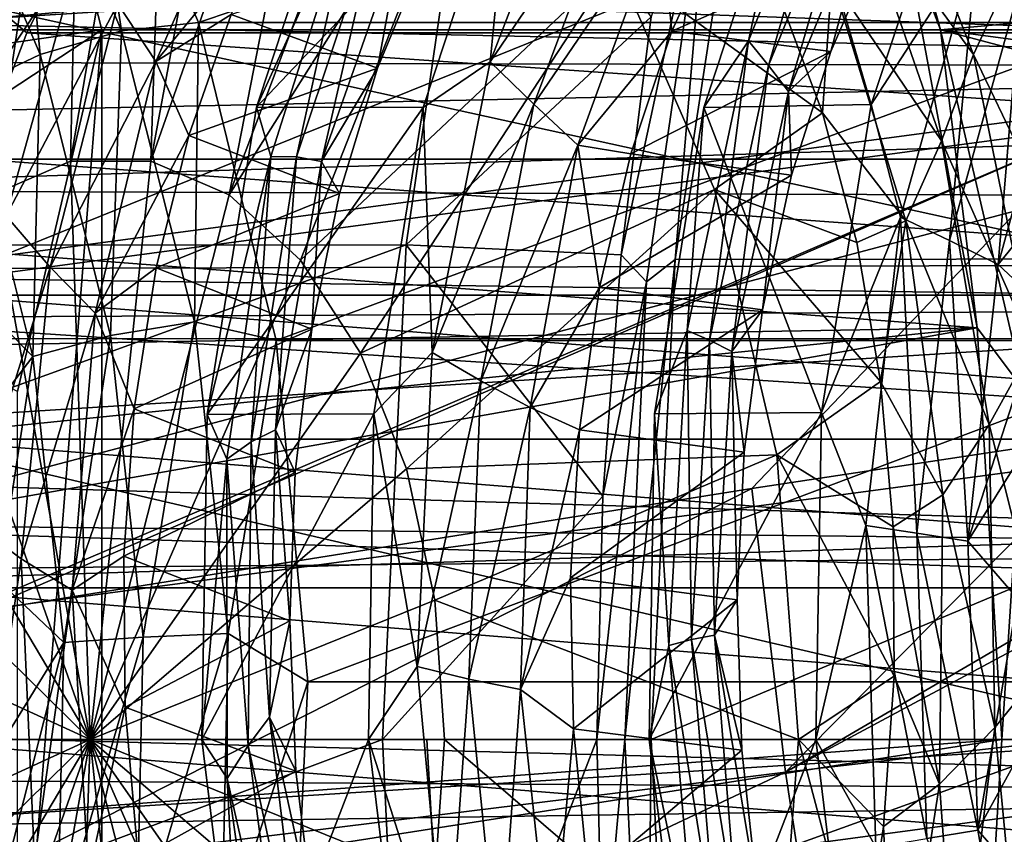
# Model space of a CAD drawing. Header units: metres. Extents: x -62 to 150, y -92 to 92.
# Tile 574 of 656: x 18.99 to 22.6, y 59.65 to 62.64. Entities that reach past the tile are written whole.
import ezdxf

# ---------------------------------------------------------------- set-up
doc = ezdxf.new("R2010")
doc.units = ezdxf.units.M
doc.layers.add('solid_500615', color=7, linetype='CONTINUOUS')

msp = doc.modelspace()

# ---------------------------------------------------------------- linework, layer by layer
at = {"layer": 'solid_500615'}
for points in [[(19.177277, 62.117226, 13.741909), (19.225077, 64.212509, 14.149183), (19.542767, 64.249992, 13.695474)], [(19.472183, 62.117226, 13.320738), (19.177277, 62.117226, 13.741909), (19.542767, 64.249992, 13.695474)], [(19.472183, 62.117226, 13.320738), (19.542767, 64.249992, 13.695474), (19.86055, 64.214958, 13.241632)], [(18.89094, 61.994179, 14.150842), (18.912897, 64.103149, 14.595021), (19.225077, 64.212509, 14.149183)], [(19.177277, 62.117226, 13.741909), (18.89094, 61.994179, 14.150842), (19.225077, 64.212509, 14.149183)], [(19.472183, 62.117226, 13.320738), (19.86055, 64.214958, 13.241632), (20.173004, 64.108009, 12.795403)], [(19.758522, 61.994179, 12.911805), (19.472183, 62.117226, 13.320738), (20.173004, 64.108009, 12.795403)], [(19.758522, 61.994179, 12.911805), (20.173004, 64.108009, 12.795403), (20.452385, 63.829739, 12.366918)], [(42.024872, 61.929775, 44.300327), (10.76731, 63.033997, 22.966919), (10.926191, 64.016174, 22.740013)], [(42.284065, 63.812038, 43.930161), (42.024872, 61.929775, 44.300327), (10.926191, 64.016174, 22.740013)], [(19.758522, 61.994179, 12.911805), (20.452385, 63.829739, 12.366918), (20.701626, 63.487499, 11.981755)], [(19.210102, 63.636803, 8.828825), (18.969398, 63.529488, 8.638835), (19.365173, 62.594551, 8.073608)], [(19.646204, 62.625, 8.206007), (19.210102, 63.636803, 8.828825), (19.365173, 62.594551, 8.073608)], [(22.650539, 63.636803, 11.237846), (19.210102, 63.636803, 8.828825), (19.646204, 62.625, 8.206007)], [(23.086641, 62.625, 10.615028), (22.650539, 63.636803, 11.237846), (19.646204, 62.625, 8.206007)], [(15.484206, 61.810089, 24.087603), (20.406731, 61.810539, 27.534321), (20.662537, 63.571693, 27.168991)], [(15.739965, 63.571117, 23.72234), (15.484206, 61.810089, 24.087603), (20.662537, 63.571693, 27.168991)], [(20.662537, 63.571693, 27.168991), (20.406731, 61.810539, 27.534321), (21.304684, 62.645023, 27.006844)], [(18.969398, 63.529488, 8.638835), (18.683605, 63.411381, 8.59411), (19.066137, 62.507732, 8.047797)], [(19.365173, 62.594551, 8.073608), (18.969398, 63.529488, 8.638835), (19.066137, 62.507732, 8.047797)], [(11.835641, 62.598076, 16.222441), (24.122921, 62.598076, 24.826088), (24.374046, 63.5, 24.467445)], [(11.835641, 62.598076, 16.222441), (24.374046, 63.5, 24.467445), (12.086765, 63.5, 15.863799)], [(25.146866, 62.598076, 25.54306), (14.907461, 62.598076, 18.373354), (15.158586, 63.5, 18.014709)], [(25.146866, 62.598076, 25.54306), (15.158586, 63.5, 18.014709), (25.397989, 63.5, 25.184418)], [(20.01965, 61.755241, 12.538877), (19.758522, 61.994179, 12.911805), (20.701626, 63.487499, 11.981755)], [(21.175362, 62.842384, 11.305188), (20.01965, 61.755241, 12.538877), (20.701626, 63.487499, 11.981755)], [(21.654131, 63.463017, 26.809755), (25.511473, 61.762527, 30.065945), (25.774124, 63.471504, 29.69084)], [(22.363955, 62.598076, 7.724377), (22.112831, 63.5, 8.083019), (22.229834, 62.948841, 7.480059)], [(32.352234, 63.5, 15.252728), (22.112831, 63.5, 8.083019), (22.363955, 62.598076, 7.724377)], [(32.352234, 63.5, 15.252728), (22.363955, 62.598076, 7.724377), (32.603359, 62.598076, 14.894085)], [(21.654131, 63.463017, 26.809755), (21.392727, 61.757359, 27.183079), (25.511473, 61.762527, 30.065945)], [(21.523792, 63.304401, 26.821552), (21.392727, 61.757359, 27.183079), (21.654131, 63.463017, 26.809755)], [(22.025181, 63.463249, 19.413937), (21.660551, 62.557743, 20.071886), (21.823347, 63.30196, 19.864399)], [(21.734756, 62.467857, 19.849339), (21.660551, 62.557743, 20.071886), (22.025181, 63.463249, 19.413937)], [(21.734756, 62.467857, 19.849339), (22.025181, 63.463249, 19.413937), (22.083937, 63.323097, 19.213087)], [(15.634498, 63.394974, -0.535297), (22.919708, 63.4202, 4.577025), (23.178478, 61.736481, 4.207464)], [(19.066137, 62.507732, 8.047797), (18.683605, 63.411381, 8.59411), (18.794968, 62.377785, 8.132691)], [(22.957664, 63.400894, 38.057533), (18.723331, 62.917351, 33.911201), (18.691965, 61.675907, 33.967552)], [(22.942907, 62.244789, 38.098579), (22.957664, 63.400894, 38.057533), (18.691965, 61.675907, 33.967552)], [(22.054703, 63.095562, 11.41334), (22.126364, 63.42218, 11.448872), (22.48448, 62.507416, 10.800224)], [(22.48448, 62.507416, 10.800224), (22.126364, 63.42218, 11.448872), (22.608965, 62.772873, 10.75173)], [(15.890152, 61.715458, -0.900375), (15.634498, 63.394974, -0.535297), (23.178478, 61.736481, 4.207464)], [(20.714958, 62.481373, 19.467216), (21.06757, 63.396523, 18.827129), (20.795679, 63.30196, 19.144817)], [(21.201393, 63.198895, 18.751961), (21.06757, 63.396523, 18.827129), (20.714958, 62.481373, 19.467216)], [(1.027154, 62.991951, -14.035892), (26.128759, 63.324261, 3.655372), (26.255186, 62.459953, 3.474771)], [(19.01778, 62.587234, 17.432545), (18.840628, 62.125, 17.685545), (18.146252, 63.320339, 17.670637)], [(19.228024, 63.005203, 17.132286), (19.01778, 62.587234, 17.432545), (18.146252, 63.320339, 17.670637)], [(20.186357, 63.304981, 18.714922), (19.859118, 62.314686, 19.315926), (20.795679, 63.30196, 19.144817)], [(20.220358, 63.110889, 18.561419), (19.859118, 62.314686, 19.315926), (20.186357, 63.304981, 18.714922)], [(19.859118, 62.314686, 19.315926), (20.469414, 62.313278, 19.744154), (20.795679, 63.30196, 19.144817)], [(20.714958, 62.481373, 19.467216), (20.795679, 63.30196, 19.144817), (20.469414, 62.313278, 19.744154)], [(21.523792, 63.304401, 26.821552), (21.304684, 62.645023, 27.006844), (21.194353, 61.774673, 27.164412)], [(21.28713, 61.675045, 27.159542), (21.523792, 63.304401, 26.821552), (21.194353, 61.774673, 27.164412)], [(21.28713, 61.675045, 27.159542), (21.392727, 61.757359, 27.183079), (21.523792, 63.304401, 26.821552)], [(21.823347, 63.30196, 19.864399), (21.497084, 62.313278, 20.463736), (22.110558, 62.325039, 20.88578)], [(21.660551, 62.557743, 20.071886), (21.497084, 62.313278, 20.463736), (21.823347, 63.30196, 19.864399)], [(21.734756, 62.467857, 19.849339), (22.083937, 63.323097, 19.213087), (21.807161, 62.372017, 19.629635)], [(22.083937, 63.323097, 19.213087), (22.139954, 63.17765, 19.016441), (21.807161, 62.372017, 19.629635)], [(21.823347, 63.30196, 19.864399), (22.110558, 62.325039, 20.88578), (22.43771, 63.310513, 20.285381)], [(22.499477, 62.924774, 20.342714), (22.43771, 63.310513, 20.285381), (22.110558, 62.325039, 20.88578)], [(19.351757, 62.693665, 17.988506), (19.489792, 62.482601, 17.913553), (19.831062, 63.256027, 17.290239)], [(19.831062, 63.256027, 17.290239), (19.489792, 62.482601, 17.913553), (19.954899, 63.04652, 17.230282)], [(21.201393, 63.198895, 18.751961), (20.714958, 62.481373, 19.467216), (20.874586, 62.325516, 19.354889)], [(21.201393, 63.198895, 18.751961), (20.874586, 62.325516, 19.354889), (21.338511, 63.007015, 18.671535)], [(21.807161, 62.372017, 19.629635), (22.139954, 63.17765, 19.016441), (21.962532, 62.519199, 19.249578)], [(22.139954, 63.17765, 19.016441), (22.140024, 62.926376, 18.920523), (21.962532, 62.519199, 19.249578)], [(20.220358, 63.110889, 18.561419), (19.911062, 62.133663, 19.140343), (19.859118, 62.314686, 19.315926)], [(20.005484, 62.133553, 18.879744), (19.911062, 62.133663, 19.140343), (20.220358, 63.110889, 18.561419)], [(20.005484, 62.133553, 18.879744), (20.220358, 63.110889, 18.561419), (20.311081, 63.047501, 18.305735)], [(22.054703, 63.095562, 11.41334), (22.367844, 62.191044, 10.82856), (21.966429, 62.786251, 11.402861)], [(22.054703, 63.095562, 11.41334), (22.48448, 62.507416, 10.800224), (22.367844, 62.191044, 10.82856)], [(13.598156, 63.065792, 1.501182), (13.797649, 62.1698, 1.216276), (22.229834, 62.948841, 7.480059)], [(19.175846, 63.056885, 5.739542), (17.899319, 62.39814, 5.819167), (17.725126, 63, 6.067938)], [(19.292135, 62.598076, 5.573465), (17.899319, 62.39814, 5.819167), (19.175846, 63.056885, 5.739542)], [(31.579416, 62.598076, 14.177112), (19.292135, 62.598076, 5.573465), (19.175846, 63.056885, 5.739542)], [(31.463127, 63.056885, 14.343189), (31.579416, 62.598076, 14.177112), (19.175846, 63.056885, 5.739542)], [(19.489792, 62.482601, 17.913553), (19.766294, 62.653477, 17.575674), (19.954899, 63.04652, 17.230282)], [(20.005484, 62.133553, 18.879744), (20.311081, 63.047501, 18.305735), (20.096857, 62.115971, 18.624222)], [(20.311081, 63.047501, 18.305735), (20.396297, 62.968189, 18.058657), (20.096857, 62.115971, 18.624222)], [(42.024872, 61.929775, 44.300327), (10.653118, 62.033115, 23.130001), (10.76731, 63.033997, 22.966919)], [(19.228024, 63.005203, 17.132286), (25.917212, 62.587234, 22.263577), (19.01778, 62.587234, 17.432545)], [(19.228024, 63.005203, 17.132286), (26.127455, 63.005203, 21.963318), (25.917212, 62.587234, 22.263577)], [(20.874586, 62.325516, 19.354889), (21.036444, 62.176308, 19.238861), (21.338511, 63.007015, 18.671535)], [(21.338511, 63.007015, 18.671535), (21.036444, 62.176308, 19.238861), (21.380268, 62.593128, 18.768431)], [(21.338511, 63.007015, 18.671535), (21.380268, 62.593128, 18.768431), (21.564419, 62.993748, 18.429396)], [(1.118353, 62.520523, -14.111381), (1.027154, 62.991951, -14.035892), (26.255186, 62.459953, 3.474771)], [(20.096857, 62.115971, 18.624222), (20.396297, 62.968189, 18.058657), (20.301939, 62.45816, 18.144861)], [(20.396297, 62.968189, 18.058657), (20.47493, 62.87236, 17.822233), (20.301939, 62.45816, 18.144861)], [(21.564419, 62.993748, 18.429396), (21.380268, 62.593128, 18.768431), (22.140024, 62.926376, 18.920523)], [(13.797649, 62.1698, 1.216276), (22.498478, 61.507359, 7.096397), (22.229834, 62.948841, 7.480059)], [(22.363955, 62.598076, 7.724377), (22.229834, 62.948841, 7.480059), (22.498478, 61.507359, 7.096397)], [(23.033047, 62.897034, 5.243299), (-0.210521, 62.896065, -11.03175), (-0.013981, 61.471279, -11.312437)], [(23.033047, 62.897034, 5.243299), (-0.013981, 61.471279, -11.312437), (23.147655, 62.188549, 5.079622)], [(19.221405, 62.920883, 18.051075), (18.989513, 62.864956, 18.299101), (18.838776, 62.344822, 18.5821)], [(18.942532, 61.916996, 18.585854), (19.221405, 62.920883, 18.051075), (18.838776, 62.344822, 18.5821)], [(19.351757, 62.693665, 17.988506), (19.221405, 62.920883, 18.051075), (18.942532, 61.916996, 18.585854)], [(21.380268, 62.593128, 18.768431), (21.962532, 62.519199, 19.249578), (22.140024, 62.926376, 18.920523)], [(22.218285, 61.912544, 20.881947), (22.499477, 62.924774, 20.342714), (22.110558, 62.325039, 20.88578)], [(22.397131, 61.826488, 20.736326), (22.499477, 62.924774, 20.342714), (22.218285, 61.912544, 20.881947)], [(22.397131, 61.826488, 20.736326), (22.662035, 62.786148, 20.220472), (22.499477, 62.924774, 20.342714)], [(19.766294, 62.653477, 17.575674), (20.301939, 62.45816, 18.144861), (20.47493, 62.87236, 17.822233)], [(21.175362, 62.842384, 11.305188), (20.240391, 61.414291, 12.223625), (20.01965, 61.755241, 12.538877)], [(21.175362, 62.842384, 11.305188), (21.536055, 62.013756, 10.790065), (20.240391, 61.414291, 12.223625)], [(21.932274, 62.293537, 11.282208), (21.536055, 62.013756, 10.790065), (21.175362, 62.842384, 11.305188)], [(21.771467, 62.725452, 11.587435), (21.932274, 62.293537, 11.282208), (21.175362, 62.842384, 11.305188)], [(21.966429, 62.786251, 11.402861), (21.932274, 62.293537, 11.282208), (21.771467, 62.725452, 11.587435)], [(21.966429, 62.786251, 11.402861), (22.237297, 61.899086, 10.8781), (21.932274, 62.293537, 11.282208)], [(22.367844, 62.191044, 10.82856), (22.237297, 61.899086, 10.8781), (21.966429, 62.786251, 11.402861)], [(22.575699, 61.73922, 20.591133), (22.662035, 62.786148, 20.220472), (22.397131, 61.826488, 20.736326)], [(22.575699, 61.73922, 20.591133), (22.824192, 62.646564, 20.098829), (22.662035, 62.786148, 20.220472)], [(22.48448, 62.507416, 10.800224), (22.608965, 62.772873, 10.75173), (22.848761, 61.751179, 10.281611)], [(19.351757, 62.693665, 17.988506), (18.942532, 61.916996, 18.585854), (19.102846, 61.729607, 18.480188)], [(19.351757, 62.693665, 17.988506), (19.102846, 61.729607, 18.480188), (19.489792, 62.482601, 17.913553)], [(19.489792, 62.482601, 17.913553), (19.610586, 62.210693, 17.874088), (19.766294, 62.653477, 17.575674)], [(19.766294, 62.653477, 17.575674), (19.610586, 62.210693, 17.874088), (20.301939, 62.45816, 18.144861)], [(20.406731, 61.810539, 27.534321), (21.194353, 61.774673, 27.164412), (21.304684, 62.645023, 27.006844)], [(22.575699, 61.73922, 20.591133), (22.849808, 62.078213, 20.243189), (22.824192, 62.646564, 20.098829)], [(19.631699, 61.529514, 7.692973), (19.646204, 62.625, 8.206007), (19.365173, 62.594551, 8.073608)], [(19.930748, 61.46064, 7.799636), (19.646204, 62.625, 8.206007), (19.631699, 61.529514, 7.692973)], [(19.930748, 61.46064, 7.799636), (23.086641, 62.625, 10.615028), (19.646204, 62.625, 8.206007)], [(23.371185, 61.46064, 10.208657), (23.086641, 62.625, 10.615028), (19.930748, 61.46064, 7.799636)], [(11.835641, 62.598076, 16.222441), (24.122921, 57.401924, 24.826088), (24.122921, 62.598076, 24.826088)], [(11.835641, 62.598076, 16.222441), (11.835641, 57.401924, 16.222441), (24.122921, 57.401924, 24.826088)], [(25.146866, 62.598076, 25.54306), (15.215359, 61.276344, 18.588945), (14.907461, 62.598076, 18.373354)], [(25.146866, 62.598076, 25.54306), (15.317038, 60, 18.660141), (15.215359, 61.276344, 18.588945)], [(24.838905, 61.275951, 25.327425), (15.317038, 60, 18.660141), (25.146866, 62.598076, 25.54306)], [(19.292135, 62.598076, 5.573465), (18.033201, 61.768787, 5.627962), (17.899319, 62.39814, 5.819167)], [(18.983913, 61.274479, 5.357646), (18.033201, 61.768787, 5.627962), (19.292135, 62.598076, 5.573465)], [(19.01778, 62.587234, 17.432545), (25.740059, 62.125, 22.516577), (18.840628, 62.125, 17.685545)], [(18.983913, 61.274479, 5.357646), (19.292135, 62.598076, 5.573465), (18.983959, 58.725224, 5.357678)], [(18.983959, 58.725224, 5.357678), (19.292135, 62.598076, 5.573465), (19.292135, 57.401924, 5.573465)], [(19.01778, 62.587234, 17.432545), (25.917212, 62.587234, 22.263577), (25.740059, 62.125, 22.516577)], [(19.323744, 61.478333, 7.679899), (19.365173, 62.594551, 8.073608), (19.066137, 62.507732, 8.047797)], [(31.579416, 62.598076, 14.177112), (31.579416, 57.401924, 14.177112), (19.292135, 57.401924, 5.573465)], [(31.579416, 62.598076, 14.177112), (19.292135, 57.401924, 5.573465), (19.292135, 62.598076, 5.573465)], [(19.631699, 61.529514, 7.692973), (19.365173, 62.594551, 8.073608), (19.323744, 61.478333, 7.679899)], [(21.036444, 62.176308, 19.238861), (21.229563, 62.143902, 19.059698), (21.380268, 62.593128, 18.768431)], [(21.380268, 62.593128, 18.768431), (21.229563, 62.143902, 19.059698), (21.962532, 62.519199, 19.249578)], [(22.671825, 61.276516, 7.93995), (22.363955, 62.598076, 7.724377), (22.498478, 61.507359, 7.096397)], [(32.193783, 60, 14.607296), (22.363955, 62.598076, 7.724377), (22.671825, 61.276516, 7.93995)], [(32.295418, 61.276066, 14.678462), (22.363955, 62.598076, 7.724377), (32.193783, 60, 14.607296)], [(32.603359, 62.598076, 14.894085), (22.363955, 62.598076, 7.724377), (32.295418, 61.276066, 14.678462)], [(21.660551, 62.557743, 20.071886), (21.436068, 61.4967, 20.529682), (21.497084, 62.313278, 20.463736)], [(21.518587, 61.461739, 20.29563), (21.436068, 61.4967, 20.529682), (21.660551, 62.557743, 20.071886)], [(21.518587, 61.461739, 20.29563), (21.660551, 62.557743, 20.071886), (21.734756, 62.467857, 19.849339)], [(1.211492, 61.928139, -14.188582), (1.118353, 62.520523, -14.111381), (26.255186, 62.459953, 3.474771)], [(19.039225, 61.40173, 7.783856), (19.066137, 62.507732, 8.047797), (18.794968, 62.377785, 8.132691)], [(19.323744, 61.478333, 7.679899), (19.066137, 62.507732, 8.047797), (19.039225, 61.40173, 7.783856)], [(21.229563, 62.143902, 19.059698), (21.818718, 62.06538, 19.530539), (21.962532, 62.519199, 19.249578)], [(21.807161, 62.372017, 19.629635), (21.962532, 62.519199, 19.249578), (21.818718, 62.06538, 19.530539)], [(22.367844, 62.191044, 10.82856), (22.48448, 62.507416, 10.800224), (22.701347, 61.440166, 10.353305)], [(22.701347, 61.440166, 10.353305), (22.48448, 62.507416, 10.800224), (22.848761, 61.751179, 10.281611)], [(1.211492, 61.928139, -14.188582), (26.255186, 62.459953, 3.474771), (26.346178, 61.582062, 3.344782)], [(19.102846, 61.729607, 18.480188), (19.268188, 61.560974, 18.365965), (19.489792, 62.482601, 17.913553)], [(19.489792, 62.482601, 17.913553), (19.268188, 61.560974, 18.365965), (19.610586, 62.210693, 17.874088)], [(20.502708, 61.416843, 19.906847), (20.714958, 62.481373, 19.467216), (20.469414, 62.313278, 19.744154)], [(20.874586, 62.325516, 19.354889), (20.714958, 62.481373, 19.467216), (20.502708, 61.416843, 19.906847)], [(21.518587, 61.461739, 20.29563), (21.734756, 62.467857, 19.849339), (21.600248, 61.420631, 20.063059)], [(21.734756, 62.467857, 19.849339), (21.807161, 62.372017, 19.629635), (21.600248, 61.420631, 20.063059)], [(19.610586, 62.210693, 17.874088), (20.16313, 61.998451, 18.418674), (20.301939, 62.45816, 18.144861)], [(20.096857, 62.115971, 18.624222), (20.301939, 62.45816, 18.144861), (20.16313, 61.998451, 18.418674)], [(19.039225, 61.40173, 7.783856), (18.794968, 62.377785, 8.132691), (18.741411, 61.701771, 8.103427)], [(21.600248, 61.420631, 20.063059), (21.807161, 62.372017, 19.629635), (21.711901, 61.573318, 19.758661)], [(21.807161, 62.372017, 19.629635), (21.818718, 62.06538, 19.530539), (21.711901, 61.573318, 19.758661)], [(20.874586, 62.325516, 19.354889), (20.502708, 61.416843, 19.906847), (20.681206, 61.312763, 19.767265)], [(20.874586, 62.325516, 19.354889), (20.681206, 61.312763, 19.767265), (21.036444, 62.176308, 19.238861)], [(21.497084, 62.313278, 20.463736), (21.928078, 61.196751, 21.280659), (22.110558, 62.325039, 20.88578)], [(22.218285, 61.912544, 20.881947), (22.110558, 62.325039, 20.88578), (21.928078, 61.196751, 21.280659)], [(19.859118, 62.314686, 19.315926), (19.678526, 61.189747, 19.707609), (20.469414, 62.313278, 19.744154)], [(19.911062, 62.133663, 19.140343), (19.678526, 61.189747, 19.707609), (19.859118, 62.314686, 19.315926)], [(19.678526, 61.189747, 19.707609), (20.289351, 61.19191, 20.134665), (20.469414, 62.313278, 19.744154)], [(20.502708, 61.416843, 19.906847), (20.469414, 62.313278, 19.744154), (20.289351, 61.19191, 20.134665)], [(21.497084, 62.313278, 20.463736), (21.317019, 61.19191, 20.854246), (21.928078, 61.196751, 21.280659)], [(21.436068, 61.4967, 20.529682), (21.317019, 61.19191, 20.854246), (21.497084, 62.313278, 20.463736)], [(21.932274, 62.293537, 11.282208), (22.057631, 61.819153, 11.027609), (21.536055, 62.013756, 10.790065)], [(22.237297, 61.899086, 10.8781), (22.057631, 61.819153, 11.027609), (21.932274, 62.293537, 11.282208)], [(22.942907, 62.244789, 38.098579), (18.691965, 61.675907, 33.967552), (18.752024, 60.453541, 33.917725)], [(22.942907, 62.244789, 38.098579), (18.752024, 60.453541, 33.917725), (18.836836, 60.467514, 34.000607)], [(21.672863, 60.919056, 36.744633), (22.942907, 62.244789, 38.098579), (18.836836, 60.467514, 34.000607)], [(21.672863, 60.919056, 36.744633), (23.021919, 61.123138, 38.031475), (22.942907, 62.244789, 38.098579)], [(19.268188, 61.560974, 18.365965), (19.49136, 61.726475, 18.120398), (19.610586, 62.210693, 17.874088)], [(19.610586, 62.210693, 17.874088), (19.49136, 61.726475, 18.120398), (20.16313, 61.998451, 18.418674)], [(23.147655, 62.188549, 5.079622), (-0.013981, 61.471279, -11.312437), (23.230026, 61.466572, 4.961983)], [(20.681206, 61.312763, 19.767265), (20.86084, 61.215687, 19.625578), (21.036444, 62.176308, 19.238861)], [(21.036444, 62.176308, 19.238861), (20.86084, 61.215687, 19.625578), (21.115797, 61.654491, 19.298208)], [(21.036444, 62.176308, 19.238861), (21.115797, 61.654491, 19.298208), (21.229563, 62.143902, 19.059698)], [(22.367844, 62.191044, 10.82856), (22.542139, 61.152569, 10.44207), (22.237297, 61.899086, 10.8781)], [(22.367844, 62.191044, 10.82856), (22.701347, 61.440166, 10.353305), (22.542139, 61.152569, 10.44207)], [(13.797649, 62.1698, 1.216276), (13.914419, 61.360123, 1.049511), (22.498478, 61.507359, 7.096397)], [(21.229563, 62.143902, 19.059698), (21.115797, 61.654491, 19.298208), (21.818718, 62.06538, 19.530539)], [(18.840628, 62.125, 17.685545), (25.599028, 61.626404, 22.717991), (18.699596, 61.626404, 17.886957)], [(18.840628, 62.125, 17.685545), (25.740059, 62.125, 22.516577), (25.599028, 61.626404, 22.717991)], [(19.177277, 62.117226, 13.741909), (19.250072, 60, 13.479048), (18.89094, 61.994179, 14.150842)], [(19.472183, 62.117226, 13.320738), (19.250072, 60, 13.479048), (19.177277, 62.117226, 13.741909)], [(19.758522, 61.994179, 12.911805), (19.250072, 60, 13.479048), (19.472183, 62.117226, 13.320738)], [(19.911062, 62.133663, 19.140343), (19.750299, 61.026684, 19.507139), (19.678526, 61.189747, 19.707609)], [(19.839827, 61.089161, 19.253895), (19.750299, 61.026684, 19.507139), (19.911062, 62.133663, 19.140343)], [(19.839827, 61.089161, 19.253895), (19.911062, 62.133663, 19.140343), (20.005484, 62.133553, 18.879744)], [(19.839827, 61.089161, 19.253895), (20.005484, 62.133553, 18.879744), (19.928841, 61.133732, 19.002092)], [(20.005484, 62.133553, 18.879744), (20.096857, 62.115971, 18.624222), (19.928841, 61.133732, 19.002092)], [(19.928841, 61.133732, 19.002092), (20.096857, 62.115971, 18.624222), (20.061729, 61.50174, 18.639059)], [(20.096857, 62.115971, 18.624222), (20.16313, 61.998451, 18.418674), (20.061729, 61.50174, 18.639059)], [(21.115797, 61.654491, 19.298208), (21.711901, 61.573318, 19.758661), (21.818718, 62.06538, 19.530539)], [(22.575699, 61.73922, 20.591133), (22.741425, 61.584049, 20.473997), (22.849808, 62.078213, 20.243189)], [(10.58432, 61.019703, 23.228254), (10.653118, 62.033115, 23.130001), (41.937759, 60, 44.424736)], [(42.024872, 61.929775, 44.300327), (41.937759, 60, 44.424736), (10.653118, 62.033115, 23.130001)], [(18.89094, 61.994179, 14.150842), (19.250072, 60, 13.479048), (18.629812, 61.755241, 14.523771)], [(20.01965, 61.755241, 12.538877), (19.250072, 60, 13.479048), (19.758522, 61.994179, 12.911805)], [(19.49136, 61.726475, 18.120398), (20.061729, 61.50174, 18.639059), (20.16313, 61.998451, 18.418674)], [(21.536055, 62.013756, 10.790065), (20.407917, 60.99115, 11.984372), (20.240391, 61.414291, 12.223625)], [(21.536055, 62.013756, 10.790065), (21.765265, 61.042652, 10.46272), (20.407917, 60.99115, 11.984372)], [(22.14456, 61.311089, 10.827889), (21.765265, 61.042652, 10.46272), (21.536055, 62.013756, 10.790065)], [(22.057631, 61.819153, 11.027609), (22.14456, 61.311089, 10.827889), (21.536055, 62.013756, 10.790065)], [(1.267679, 61.463989, -14.236008), (1.211492, 61.928139, -14.188582), (26.346178, 61.582062, 3.344782)], [(19.102846, 61.729607, 18.480188), (18.942532, 61.916996, 18.585854), (18.814194, 60.797707, 18.905645)], [(22.09021, 60.78326, 21.202503), (22.218285, 61.912544, 20.881947), (21.928078, 61.196751, 21.280659)], [(22.237297, 61.899086, 10.8781), (22.14456, 61.311089, 10.827889), (22.057631, 61.819153, 11.027609)], [(22.277315, 60.755226, 21.044975), (22.218285, 61.912544, 20.881947), (22.09021, 60.78326, 21.202503)], [(22.237297, 61.899086, 10.8781), (22.372688, 60.895229, 10.546823), (22.14456, 61.311089, 10.827889)], [(22.277315, 60.755226, 21.044975), (22.397131, 61.826488, 20.736326), (22.218285, 61.912544, 20.881947)], [(22.542139, 61.152569, 10.44207), (22.372688, 60.895229, 10.546823), (22.237297, 61.899086, 10.8781)], [(15.398188, 60, 24.210449), (20.320679, 60, 27.657215), (20.406731, 61.810539, 27.534321)], [(15.484206, 61.810089, 24.087603), (15.398188, 60, 24.210449), (20.406731, 61.810539, 27.534321)], [(20.406731, 61.810539, 27.534321), (20.320679, 60, 27.657215), (21.1278, 60.890659, 27.259459)], [(20.406731, 61.810539, 27.534321), (21.1278, 60.890659, 27.259459), (21.194353, 61.774673, 27.164412)], [(22.464314, 60.725773, 20.88763), (22.397131, 61.826488, 20.736326), (22.277315, 60.755226, 21.044975)], [(22.464314, 60.725773, 20.88763), (22.575699, 61.73922, 20.591133), (22.397131, 61.826488, 20.736326)], [(21.28713, 61.675045, 27.159542), (21.194353, 61.774673, 27.164412), (21.1278, 60.890659, 27.259459)], [(18.629812, 61.755241, 14.523771), (19.250072, 60, 13.479048), (18.409069, 61.414291, 14.839022)], [(20.240391, 61.414291, 12.223625), (19.250072, 60, 13.479048), (20.01965, 61.755241, 12.538877)], [(21.207518, 60, 27.273239), (21.304804, 60, 27.308647), (21.392727, 61.757359, 27.183079)], [(21.207518, 60, 27.273239), (21.392727, 61.757359, 27.183079), (21.28713, 61.675045, 27.159542)], [(21.304804, 60, 27.308647), (25.423027, 60, 30.192259), (25.511473, 61.762527, 30.065945)], [(21.392727, 61.757359, 27.183079), (21.304804, 60, 27.308647), (25.511473, 61.762527, 30.065945)], [(22.464314, 60.725773, 20.88763), (22.741425, 61.584049, 20.473997), (22.575699, 61.73922, 20.591133)], [(15.890152, 61.715458, -0.900375), (23.178478, 61.736481, 4.207464), (23.265617, 60, 4.083016)], [(15.975164, 60, -1.021814), (15.890152, 61.715458, -0.900375), (23.265617, 60, 4.083016)], [(19.102846, 61.729607, 18.480188), (18.814194, 60.797707, 18.905645), (18.997663, 60.661888, 18.766605)], [(19.102846, 61.729607, 18.480188), (18.997663, 60.661888, 18.766605), (19.268188, 61.560974, 18.365965)], [(19.268188, 61.560974, 18.365965), (19.411522, 61.209896, 18.310457), (19.49136, 61.726475, 18.120398)], [(19.49136, 61.726475, 18.120398), (19.411522, 61.209896, 18.310457), (20.061729, 61.50174, 18.639059)], [(19.039225, 61.40173, 7.783856), (18.741411, 61.701771, 8.103427), (18.848392, 61.151897, 7.950642)], [(21.28713, 61.675045, 27.159542), (21.1278, 60.890659, 27.259459), (21.105564, 60, 27.291216)], [(21.207518, 60, 27.273239), (21.28713, 61.675045, 27.159542), (21.105564, 60, 27.291216)], [(20.86084, 61.215687, 19.625578), (21.041777, 61.134071, 19.479959), (21.115797, 61.654491, 19.298208)], [(21.115797, 61.654491, 19.298208), (21.041777, 61.134071, 19.479959), (21.711901, 61.573318, 19.758661)], [(18.699596, 61.626404, 17.886957), (25.496532, 61.099979, 22.86437), (18.597101, 61.099979, 18.033337)], [(18.699596, 61.626404, 17.886957), (25.599028, 61.626404, 22.717991), (25.496532, 61.099979, 22.86437)], [(1.267679, 61.463989, -14.236008), (26.346178, 61.582062, 3.344782), (26.401218, 60.695095, 3.266159)], [(18.997663, 60.661888, 18.766605), (19.183294, 60.546165, 18.623135), (19.268188, 61.560974, 18.365965)], [(19.268188, 61.560974, 18.365965), (19.183294, 60.546165, 18.623135), (19.411522, 61.209896, 18.310457)], [(21.041777, 61.134071, 19.479959), (21.644716, 61.052128, 19.930183), (21.711901, 61.573318, 19.758661)], [(21.600248, 61.420631, 20.063059), (21.711901, 61.573318, 19.758661), (21.644716, 61.052128, 19.930183)], [(22.464314, 60.725773, 20.88763), (22.673098, 61.060204, 20.6476), (22.741425, 61.584049, 20.473997)], [(19.631699, 61.529514, 7.692973), (19.323744, 61.478333, 7.679899), (19.443504, 60.374805, 7.508861)], [(19.755606, 60.387783, 7.516013), (19.631699, 61.529514, 7.692973), (19.443504, 60.374805, 7.508861)], [(19.930748, 61.46064, 7.799636), (19.631699, 61.529514, 7.692973), (19.755606, 60.387783, 7.516013)], [(13.914419, 61.360123, 1.049511), (13.972042, 60.639545, 0.967218), (22.498478, 61.507359, 7.096397)], [(13.972042, 60.639545, 0.967218), (13.988253, 60, 0.944066), (22.498478, 61.507359, 7.096397)], [(13.988253, 60, 0.944066), (22.58935, 60, 6.966619), (22.498478, 61.507359, 7.096397)], [(19.411522, 61.209896, 18.310457), (20.000275, 60.977222, 18.802397), (20.061729, 61.50174, 18.639059)], [(19.928841, 61.133732, 19.002092), (20.061729, 61.50174, 18.639059), (20.000275, 60.977222, 18.802397)], [(21.436068, 61.4967, 20.529682), (21.369307, 60.344635, 20.76223), (21.317019, 61.19191, 20.854246)], [(21.452597, 60.366253, 20.527443), (21.369307, 60.344635, 20.76223), (21.436068, 61.4967, 20.529682)], [(21.452597, 60.366253, 20.527443), (21.436068, 61.4967, 20.529682), (21.518587, 61.461739, 20.29563)], [(22.671825, 61.276516, 7.93995), (22.498478, 61.507359, 7.096397), (22.58935, 60, 6.966619)], [(23.230026, 61.466572, 4.961983), (-0.013981, 61.471279, -11.312437), (0.05279, 60, -11.407796)], [(23.230026, 61.466572, 4.961983), (0.05279, 60, -11.407796), (23.279654, 60.735554, 4.891109)], [(1.311494, 60.974613, -14.273604), (1.267679, 61.463989, -14.236008), (26.401218, 60.695095, 3.266159)], [(19.323744, 61.478333, 7.679899), (19.039225, 61.40173, 7.783856), (19.152781, 60.355385, 7.621682)], [(19.443504, 60.374805, 7.508861), (19.323744, 61.478333, 7.679899), (19.152781, 60.355385, 7.621682)], [(20.047195, 60.211395, 7.63333), (19.930748, 61.46064, 7.799636), (19.755606, 60.387783, 7.516013)], [(23.371185, 61.46064, 10.208657), (19.930748, 61.46064, 7.799636), (20.047195, 60.211395, 7.63333)], [(23.487635, 60.211395, 10.042352), (23.371185, 61.46064, 10.208657), (20.047195, 60.211395, 7.63333)], [(21.452597, 60.366253, 20.527443), (21.518587, 61.461739, 20.29563), (21.535906, 60.381954, 20.292866)], [(21.518587, 61.461739, 20.29563), (21.600248, 61.420631, 20.063059), (21.535906, 60.381954, 20.292866)], [(18.409069, 61.414291, 14.839022), (19.250072, 60, 13.479048), (18.241543, 60.99115, 15.078275)], [(20.407917, 60.99115, 11.984372), (19.250072, 60, 13.479048), (20.240391, 61.414291, 12.223625)], [(20.447456, 60.267021, 20.122259), (20.502708, 61.416843, 19.906847), (20.289351, 61.19191, 20.134665)], [(20.681206, 61.312763, 19.767265), (20.502708, 61.416843, 19.906847), (20.447456, 60.267021, 20.122259)], [(21.535906, 60.381954, 20.292866), (21.600248, 61.420631, 20.063059), (21.619064, 60.511456, 20.042389)], [(21.600248, 61.420631, 20.063059), (21.644716, 61.052128, 19.930183), (21.619064, 60.511456, 20.042389)], [(22.542139, 61.152569, 10.44207), (22.701347, 61.440166, 10.353305), (22.759853, 60.285336, 10.132546)], [(19.039225, 61.40173, 7.783856), (18.848392, 61.151897, 7.950642), (18.913576, 60.581219, 7.857549)], [(19.152781, 60.355385, 7.621682), (19.039225, 61.40173, 7.783856), (18.913576, 60.581219, 7.857549)], [(21.796349, 59.879913, 36.583076), (24.524008, 61.342239, 39.450527), (24.229113, 61.299904, 39.173069)], [(21.796349, 59.879913, 36.583076), (24.683817, 60.21209, 39.270432), (24.524008, 61.342239, 39.450527)], [(20.681206, 61.312763, 19.767265), (20.447456, 60.267021, 20.122259), (20.636677, 60.221336, 19.96706)], [(20.681206, 61.312763, 19.767265), (20.636677, 60.221336, 19.96706), (20.86084, 61.215687, 19.625578)], [(22.14456, 61.311089, 10.827889), (22.190796, 60.778751, 10.686287), (21.765265, 61.042652, 10.46272)], [(22.372688, 60.895229, 10.546823), (22.190796, 60.778751, 10.686287), (22.14456, 61.311089, 10.827889)], [(24.737289, 60, 25.256273), (15.317038, 60, 18.660141), (24.838905, 61.275951, 25.327425)], [(21.796349, 59.879913, 36.583076), (24.229113, 61.299904, 39.173069), (23.021919, 61.123138, 38.031475)], [(22.773531, 60, 8.011165), (22.671825, 61.276516, 7.93995), (22.58935, 60, 6.966619)], [(19.183294, 60.546165, 18.623135), (19.373238, 60.670635, 18.44117), (19.411522, 61.209896, 18.310457)], [(19.411522, 61.209896, 18.310457), (19.373238, 60.670635, 18.44117), (20.000275, 60.977222, 18.802397)], [(20.636677, 60.221336, 19.96706), (20.825996, 60.182495, 19.81127), (20.86084, 61.215687, 19.625578)], [(20.86084, 61.215687, 19.625578), (20.825996, 60.182495, 19.81127), (21.041777, 61.134071, 19.479959)], [(20.289351, 61.19191, 20.134665), (19.658798, 60, 19.869114), (20.269434, 60, 20.296684)], [(19.678526, 61.189747, 19.707609), (19.658798, 60, 19.869114), (20.289351, 61.19191, 20.134665)], [(19.750299, 61.026684, 19.507139), (19.658798, 60, 19.869114), (19.678526, 61.189747, 19.707609)], [(20.447456, 60.267021, 20.122259), (20.289351, 61.19191, 20.134665), (20.269434, 60, 20.296684)], [(21.928078, 61.196751, 21.280659), (21.297102, 60, 21.016266), (21.907738, 60, 21.443838)], [(21.317019, 61.19191, 20.854246), (21.297102, 60, 21.016266), (21.928078, 61.196751, 21.280659)], [(21.369307, 60.344635, 20.76223), (21.297102, 60, 21.016266), (21.317019, 61.19191, 20.854246)], [(22.09021, 60.78326, 21.202503), (21.928078, 61.196751, 21.280659), (21.907738, 60, 21.443838)], [(19.839827, 61.089161, 19.253895), (19.928841, 61.133732, 19.002092), (19.906555, 60.081833, 19.171839)], [(19.906555, 60.081833, 19.171839), (19.928841, 61.133732, 19.002092), (19.980558, 60.434612, 18.906126)], [(19.928841, 61.133732, 19.002092), (20.000275, 60.977222, 18.802397), (19.980558, 60.434612, 18.906126)], [(20.825996, 60.182495, 19.81127), (21.009556, 60.592392, 19.602013), (21.041777, 61.134071, 19.479959)], [(21.041777, 61.134071, 19.479959), (21.009556, 60.592392, 19.602013), (21.644716, 61.052128, 19.930183)], [(22.542139, 61.152569, 10.44207), (22.562981, 60.043633, 10.274733), (22.372688, 60.895229, 10.546823)], [(22.542139, 61.152569, 10.44207), (22.759853, 60.285336, 10.132546), (22.562981, 60.043633, 10.274733)], [(18.597101, 61.099979, 18.033337), (25.434324, 60.554737, 22.953213), (18.534893, 60.554737, 18.122179)], [(18.597101, 61.099979, 18.033337), (25.496532, 61.099979, 22.86437), (25.434324, 60.554737, 22.953213)], [(19.828192, 59.978184, 19.408081), (19.750299, 61.026684, 19.507139), (19.839827, 61.089161, 19.253895)], [(19.828192, 59.978184, 19.408081), (19.839827, 61.089161, 19.253895), (19.906555, 60.081833, 19.171839)], [(21.796349, 59.879913, 36.583076), (23.021919, 61.123138, 38.031475), (21.672863, 60.919056, 36.744633)], [(22.464314, 60.725773, 20.88763), (22.646776, 60.516491, 20.761213), (22.673098, 61.060204, 20.6476)], [(10.58432, 61.019703, 23.228254), (41.937759, 60, 44.424736), (10.56134, 60, 23.261074)], [(19.750299, 61.026684, 19.507139), (19.751768, 59.857269, 19.642246), (19.658798, 60, 19.869114)], [(19.828192, 59.978184, 19.408081), (19.751768, 59.857269, 19.642246), (19.750299, 61.026684, 19.507139)], [(21.765265, 61.042652, 10.46272), (20.512493, 60.510406, 11.835023), (20.407917, 60.99115, 11.984372)], [(21.765265, 61.042652, 10.46272), (21.843567, 60, 10.350894), (20.512493, 60.510406, 11.835023)], [(21.009556, 60.592392, 19.602013), (21.619064, 60.511456, 20.042389), (21.644716, 61.052128, 19.930183)], [(22.194822, 60.231991, 10.604964), (21.843567, 60, 10.350894), (21.765265, 61.042652, 10.46272)], [(22.190796, 60.778751, 10.686287), (22.194822, 60.231991, 10.604964), (21.765265, 61.042652, 10.46272)], [(18.241543, 60.99115, 15.078275), (19.250072, 60, 13.479048), (18.136969, 60.510406, 15.227624)], [(20.512493, 60.510406, 11.835023), (19.250072, 60, 13.479048), (20.407917, 60.99115, 11.984372)], [(1.34061, 60.468948, -14.298985), (1.311494, 60.974613, -14.273604), (26.401218, 60.695095, 3.266159)], [(19.373238, 60.670635, 18.44117), (19.980558, 60.434612, 18.906126), (20.000275, 60.977222, 18.802397)], [(18.935198, 59.527332, 33.868473), (21.672863, 60.919056, 36.744633), (18.836836, 60.467514, 34.000607)], [(18.935198, 59.527332, 33.868473), (21.796349, 59.879913, 36.583076), (21.672863, 60.919056, 36.744633)], [(20.320679, 60, 27.657215), (21.105564, 60, 27.291216), (21.1278, 60.890659, 27.259459)], [(22.372688, 60.895229, 10.546823), (22.3603, 59.836365, 10.426595), (22.190796, 60.778751, 10.686287)], [(22.562981, 60.043633, 10.274733), (22.3603, 59.836365, 10.426595), (22.372688, 60.895229, 10.546823)], [(18.997663, 60.661888, 18.766605), (18.814194, 60.797707, 18.905645), (18.847979, 59.630394, 18.993902)], [(22.127048, 59.606033, 21.28754), (22.09021, 60.78326, 21.202503), (21.907738, 60, 21.443838)], [(22.313854, 59.637817, 21.130322), (22.09021, 60.78326, 21.202503), (22.127048, 59.606033, 21.28754)], [(22.313854, 59.637817, 21.130322), (22.277315, 60.755226, 21.044975), (22.09021, 60.78326, 21.202503)], [(22.3603, 59.836365, 10.426595), (22.194822, 60.231991, 10.604964), (22.190796, 60.778751, 10.686287)], [(23.279654, 60.735554, 4.891109), (0.05279, 60, -11.407796), (23.296228, 60, 4.867435)], [(22.500767, 59.668053, 20.972988), (22.277315, 60.755226, 21.044975), (22.313854, 59.637817, 21.130322)], [(22.500767, 59.668053, 20.972988), (22.464314, 60.725773, 20.88763), (22.277315, 60.755226, 21.044975)], [(1.34061, 60.468948, -14.298985), (26.401218, 60.695095, 3.266159), (26.419779, 59.803638, 3.239646)], [(22.500767, 59.668053, 20.972988), (22.646776, 60.516491, 20.761213), (22.464314, 60.725773, 20.88763)], [(18.997663, 60.661888, 18.766605), (18.847979, 59.630394, 18.993902), (19.046349, 59.554504, 18.833275)], [(18.997663, 60.661888, 18.766605), (19.046349, 59.554504, 18.833275), (19.183294, 60.546165, 18.623135)], [(19.183294, 60.546165, 18.623135), (19.377893, 60.118805, 18.510557), (19.373238, 60.670635, 18.44117)], [(19.373238, 60.670635, 18.44117), (19.377893, 60.118805, 18.510557), (19.980558, 60.434612, 18.906126)], [(20.825996, 60.182495, 19.81127), (21.020409, 60.039608, 19.662552), (21.009556, 60.592392, 19.602013)], [(21.009556, 60.592392, 19.602013), (21.020409, 60.039608, 19.662552), (21.619064, 60.511456, 20.042389)], [(18.534893, 60.554737, 18.122179), (25.413469, 60, 22.982996), (18.514038, 60, 18.151962)], [(18.534893, 60.554737, 18.122179), (25.434324, 60.554737, 22.953213), (25.413469, 60, 22.982996)], [(19.152781, 60.355385, 7.621682), (18.913576, 60.581219, 7.857549), (18.935434, 59.999565, 7.826334)], [(19.046349, 59.554504, 18.833275), (19.24399, 59.498753, 18.672382), (19.183294, 60.546165, 18.623135)], [(19.183294, 60.546165, 18.623135), (19.24399, 59.498753, 18.672382), (19.377893, 60.118805, 18.510557)], [(22.500767, 59.668053, 20.972988), (22.663624, 59.963104, 20.813173), (22.646776, 60.516491, 20.761213)], [(18.136969, 60.510406, 15.227624), (19.250072, 60, 13.479048), (18.101421, 60, 15.278391)], [(20.512493, 60.510406, 11.835023), (20.54804, 60, 11.784256), (19.250072, 60, 13.479048)], [(20.512493, 60.510406, 11.835023), (21.843567, 60, 10.350894), (20.54804, 60, 11.784256)], [(21.020409, 60.039608, 19.662552), (21.63608, 59.961315, 20.09366), (21.619064, 60.511456, 20.042389)], [(21.535906, 60.381954, 20.292866), (21.619064, 60.511456, 20.042389), (21.63608, 59.961315, 20.09366)], [(1.353797, 59.950619, -14.310627), (1.34061, 60.468948, -14.298985), (26.419779, 59.803638, 3.239646)], [(19.377893, 60.118805, 18.510557), (20.003605, 59.883957, 18.948784), (19.980558, 60.434612, 18.906126)], [(19.906555, 60.081833, 19.171839), (19.980558, 60.434612, 18.906126), (20.003605, 59.883957, 18.948784)], [(19.443504, 60.374805, 7.508861), (19.152781, 60.355385, 7.621682), (19.129942, 59.291218, 7.654299)], [(19.419418, 59.252483, 7.543261), (19.443504, 60.374805, 7.508861), (19.129942, 59.291218, 7.654299)], [(19.755606, 60.387783, 7.516013), (19.443504, 60.374805, 7.508861), (19.419418, 59.252483, 7.543261)], [(19.730686, 59.226604, 7.551604), (19.755606, 60.387783, 7.516013), (19.419418, 59.252483, 7.543261)], [(20.047195, 60.211395, 7.63333), (19.755606, 60.387783, 7.516013), (19.730686, 59.226604, 7.551604)], [(21.452597, 60.366253, 20.527443), (21.535906, 60.381954, 20.292866), (21.622074, 59.319805, 20.307726)], [(21.535906, 60.381954, 20.292866), (21.63608, 59.961315, 20.09366), (21.696104, 59.411888, 20.083508)], [(21.622074, 59.319805, 20.307726), (21.535906, 60.381954, 20.292866), (21.696104, 59.411888, 20.083508)], [(19.152781, 60.355385, 7.621682), (18.935434, 59.999565, 7.826334), (18.913544, 59.419079, 7.857596)], [(19.129942, 59.291218, 7.654299), (19.152781, 60.355385, 7.621682), (18.913544, 59.419079, 7.857596)], [(21.369307, 60.344635, 20.76223), (21.468246, 59.171612, 20.758131), (21.297102, 60, 21.016266)], [(21.544773, 59.248375, 20.533375), (21.369307, 60.344635, 20.76223), (21.452597, 60.366253, 20.527443)], [(21.544773, 59.248375, 20.533375), (21.468246, 59.171612, 20.758131), (21.369307, 60.344635, 20.76223)], [(21.544773, 59.248375, 20.533375), (21.452597, 60.366253, 20.527443), (21.622074, 59.319805, 20.307726)], [(20.556393, 59.101124, 20.103188), (20.447456, 60.267021, 20.122259), (20.269434, 60, 20.296684)], [(20.636677, 60.221336, 19.96706), (20.447456, 60.267021, 20.122259), (20.556393, 59.101124, 20.103188)], [(22.562981, 60.043633, 10.274733), (22.759853, 60.285336, 10.132546), (22.652655, 59.113708, 10.14853)], [(22.194822, 60.231991, 10.604964), (22.15591, 59.680939, 10.584966), (21.843567, 60, 10.350894)], [(22.3603, 59.836365, 10.426595), (22.15591, 59.680939, 10.584966), (22.194822, 60.231991, 10.604964)], [(19.988783, 58.949863, 7.716754), (20.047195, 60.211395, 7.63333), (19.730686, 59.226604, 7.551604)], [(23.487635, 60.211395, 10.042352), (20.047195, 60.211395, 7.63333), (19.988783, 58.949863, 7.716754)], [(23.42922, 58.949863, 10.125775), (23.487635, 60.211395, 10.042352), (19.988783, 58.949863, 7.716754)], [(20.636677, 60.221336, 19.96706), (20.556393, 59.101124, 20.103188), (20.747501, 59.116642, 19.944986)], [(20.636677, 60.221336, 19.96706), (20.747501, 59.116642, 19.944986), (20.825996, 60.182495, 19.81127)], [(21.796349, 59.879913, 36.583076), (21.953461, 58.852947, 36.387943), (24.683817, 60.21209, 39.270432)], [(21.953461, 58.852947, 36.387943), (24.862547, 59.093834, 39.049053), (24.683817, 60.21209, 39.270432)], [(20.747501, 59.116642, 19.944986), (20.937805, 59.138409, 19.787519), (20.825996, 60.182495, 19.81127)], [(20.825996, 60.182495, 19.81127), (20.937805, 59.138409, 19.787519), (21.020409, 60.039608, 19.662552)], [(19.24399, 59.498753, 18.672382), (19.426073, 59.564751, 18.517788), (19.377893, 60.118805, 18.510557)], [(19.377893, 60.118805, 18.510557), (19.426073, 59.564751, 18.517788), (20.003605, 59.883957, 18.948784)], [(19.828192, 59.978184, 19.408081), (19.906555, 60.081833, 19.171839), (20.035351, 59.024902, 19.125818)], [(19.906555, 60.081833, 19.171839), (20.003605, 59.883957, 18.948784), (20.069645, 59.335449, 18.930042)], [(20.035351, 59.024902, 19.125818), (19.906555, 60.081833, 19.171839), (20.069645, 59.335449, 18.930042)], [(22.562981, 60.043633, 10.274733), (22.425146, 58.932026, 10.334012), (22.3603, 59.836365, 10.426595)], [(22.562981, 60.043633, 10.274733), (22.652655, 59.113708, 10.14853), (22.425146, 58.932026, 10.334012)], [(20.937805, 59.138409, 19.787519), (21.074802, 59.48608, 19.660908), (21.020409, 60.039608, 19.662552)], [(21.020409, 60.039608, 19.662552), (21.074802, 59.48608, 19.660908), (21.63608, 59.961315, 20.09366)], [(-0.013981, 58.528721, -11.312437), (23.279654, 59.264446, 4.891109), (23.296228, 60, 4.867435)], [(0.05279, 60, -11.407796), (-0.013981, 58.528721, -11.312437), (23.296228, 60, 4.867435)], [(42.024872, 58.070202, 44.300323), (10.58432, 58.980301, 23.228254), (10.56134, 60, 23.261074)], [(41.937759, 60, 44.424736), (42.024872, 58.070202, 44.300323), (10.56134, 60, 23.261074)], [(13.914634, 58.641834, 1.049205), (22.498478, 58.492641, 7.096397), (22.58935, 60, 6.966619)], [(13.972088, 59.361359, 0.967152), (13.914634, 58.641834, 1.049205), (22.58935, 60, 6.966619)], [(13.972088, 59.361359, 0.967152), (22.58935, 60, 6.966619), (13.988253, 60, 0.944066)], [(24.737289, 60, 25.256273), (14.907461, 57.401924, 18.373354), (15.215332, 58.723484, 18.588926)], [(24.838924, 58.723934, 25.327438), (14.907461, 57.401924, 18.373354), (24.737289, 60, 25.256273)], [(24.737289, 60, 25.256273), (15.215332, 58.723484, 18.588926), (15.317038, 60, 18.660141)], [(15.484206, 58.189911, 24.087603), (20.320679, 60, 27.657215), (15.398188, 60, 24.210449)], [(20.406731, 58.189461, 27.534321), (20.320679, 60, 27.657215), (15.484206, 58.189911, 24.087603)], [(15.890127, 58.284233, -0.900326), (15.975164, 60, -1.021814), (23.178478, 58.263519, 4.207464)], [(23.178478, 58.263519, 4.207464), (15.975164, 60, -1.021814), (23.265617, 60, 4.083016)], [(19.250072, 60, 13.479048), (18.136969, 59.489594, 15.227624), (18.101421, 60, 15.278391)], [(19.250072, 60, 13.479048), (18.241543, 59.00885, 15.078275), (18.136969, 59.489594, 15.227624)], [(19.250072, 60, 13.479048), (18.409069, 58.585709, 14.839022), (18.241543, 59.00885, 15.078275)], [(19.250072, 60, 13.479048), (18.629812, 58.244759, 14.523771), (18.409069, 58.585709, 14.839022)], [(18.514038, 60, 18.151962), (25.413469, 60, 22.982996), (25.434324, 59.445263, 22.953213)], [(18.514038, 60, 18.151962), (25.434324, 59.445263, 22.953213), (18.534893, 59.445263, 18.122179)], [(19.250072, 60, 13.479048), (18.89094, 58.005821, 14.150842), (18.629812, 58.244759, 14.523771)], [(19.250072, 60, 13.479048), (19.177277, 57.882774, 13.741909), (18.89094, 58.005821, 14.150842)], [(19.250072, 60, 13.479048), (19.472183, 57.882774, 13.320738), (19.177277, 57.882774, 13.741909)], [(19.250072, 60, 13.479048), (20.54804, 60, 11.784256), (20.483158, 60, 11.862191)], [(19.250072, 60, 13.479048), (20.512493, 59.489594, 11.835023), (20.407917, 59.00885, 11.984372)], [(19.250072, 60, 13.479048), (20.483158, 60, 11.862191), (20.512493, 59.489594, 11.835023)], [(19.250072, 60, 13.479048), (20.407917, 59.00885, 11.984372), (20.240391, 58.585709, 12.223625)], [(19.250072, 60, 13.479048), (20.240391, 58.585709, 12.223625), (20.01965, 58.244759, 12.538877)], [(19.250072, 60, 13.479048), (20.01965, 58.244759, 12.538877), (19.758522, 58.005821, 12.911805)], [(19.250072, 60, 13.479048), (19.758522, 58.005821, 12.911805), (19.472183, 57.882774, 13.320738)], [(19.805758, 58.800293, 19.793705), (20.269434, 60, 20.296684), (19.658798, 60, 19.869114)], [(19.751768, 59.857269, 19.642246), (19.805758, 58.800293, 19.793705), (19.658798, 60, 19.869114)], [(19.975241, 58.868542, 19.335644), (19.751768, 59.857269, 19.642246), (19.828192, 59.978184, 19.408081)], [(19.805758, 58.800293, 19.793705), (20.41589, 58.80286, 20.221699), (20.269434, 60, 20.296684)], [(19.975241, 58.868542, 19.335644), (19.828192, 59.978184, 19.408081), (20.035351, 59.024902, 19.125818)], [(20.556393, 59.101124, 20.103188), (20.269434, 60, 20.296684), (20.41589, 58.80286, 20.221699)], [(20.406731, 58.189461, 27.534321), (21.105564, 60, 27.291216), (20.320679, 60, 27.657215)], [(20.406731, 58.189461, 27.534321), (21.127831, 59.10873, 27.259415), (21.105564, 60, 27.291216)], [(20.483158, 60, 11.862191), (20.54804, 60, 11.784256), (20.512493, 59.489594, 11.835023)], [(20.512493, 59.489594, 11.835023), (20.54804, 60, 11.784256), (21.765049, 58.955933, 10.463029)], [(20.54804, 60, 11.784256), (21.843567, 60, 10.350894), (21.765049, 58.955933, 10.463029)], [(21.207518, 60, 27.273239), (21.105564, 60, 27.291216), (21.127831, 59.10873, 27.259415)], [(21.28713, 58.324955, 27.159542), (21.207518, 60, 27.273239), (21.127831, 59.10873, 27.259415)], [(21.28713, 58.324955, 27.159542), (21.304804, 60, 27.308647), (21.207518, 60, 27.273239)], [(21.28713, 58.324955, 27.159542), (21.392826, 58.241661, 27.182938), (21.304804, 60, 27.308647)], [(21.44356, 58.80286, 20.94128), (21.907738, 60, 21.443838), (21.297102, 60, 21.016266)], [(21.468246, 59.171612, 20.758131), (21.44356, 58.80286, 20.94128), (21.297102, 60, 21.016266)], [(21.392826, 58.241661, 27.182938), (25.423027, 60, 30.192259), (21.304804, 60, 27.308647)], [(21.392826, 58.241661, 27.182938), (25.445181, 59.115368, 30.16062), (25.423027, 60, 30.192259)], [(21.44356, 58.80286, 20.94128), (22.053209, 58.807915, 21.36968), (21.907738, 60, 21.443838)], [(22.07412, 59.135792, 10.626202), (21.765049, 58.955933, 10.463029), (21.843567, 60, 10.350894)], [(22.15591, 59.680939, 10.584966), (22.07412, 59.135792, 10.626202), (21.843567, 60, 10.350894)], [(22.127048, 59.606033, 21.28754), (21.907738, 60, 21.443838), (22.053209, 58.807915, 21.36968)], [(22.498478, 58.492641, 7.096397), (22.773531, 60, 8.011165), (22.58935, 60, 6.966619)], [(22.671852, 58.723656, 7.939969), (22.773531, 60, 8.011165), (22.498478, 58.492641, 7.096397)], [(1.350139, 59.425095, -14.307391), (1.353797, 59.950619, -14.310627), (26.419779, 59.803638, 3.239646)], [(21.074802, 59.48608, 19.660908), (21.696104, 59.411888, 20.083508), (21.63608, 59.961315, 20.09366)], [(22.500767, 59.668053, 20.972988), (22.723993, 59.410412, 20.802979), (22.663624, 59.963104, 20.813173)], [(18.935198, 59.527332, 33.868473), (19.067551, 58.597237, 33.701523), (21.796349, 59.879913, 36.583076)], [(19.067551, 58.597237, 33.701523), (21.953461, 58.852947, 36.387943), (21.796349, 59.879913, 36.583076)], [(19.426073, 59.564751, 18.517788), (20.069645, 59.335449, 18.930042), (20.003605, 59.883957, 18.948784)], [(19.751768, 59.857269, 19.642246), (19.919296, 58.696533, 19.540192), (19.805758, 58.800293, 19.793705)], [(19.975241, 58.868542, 19.335644), (19.919296, 58.696533, 19.540192), (19.751768, 59.857269, 19.642246)], [(22.3603, 59.836365, 10.426595), (22.196913, 58.787552, 10.522017), (22.15591, 59.680939, 10.584966)], [(22.425146, 58.932026, 10.334012), (22.196913, 58.787552, 10.522017), (22.3603, 59.836365, 10.426595)], [(1.350139, 59.425095, -14.307391), (26.419779, 59.803638, 3.239646), (26.401522, 58.912285, 3.265724)], [(22.196913, 58.787552, 10.522017), (22.07412, 59.135792, 10.626202), (22.15591, 59.680939, 10.584966)], [(22.686777, 58.630581, 20.844757), (22.500767, 59.668053, 20.972988), (22.313854, 59.637817, 21.130322)], [(22.686777, 58.630581, 20.844757), (22.723993, 59.410412, 20.802979), (22.500767, 59.668053, 20.972988)]]:
    msp.add_3dface(points, dxfattribs=at)

doc.saveas('drawing.dxf')
